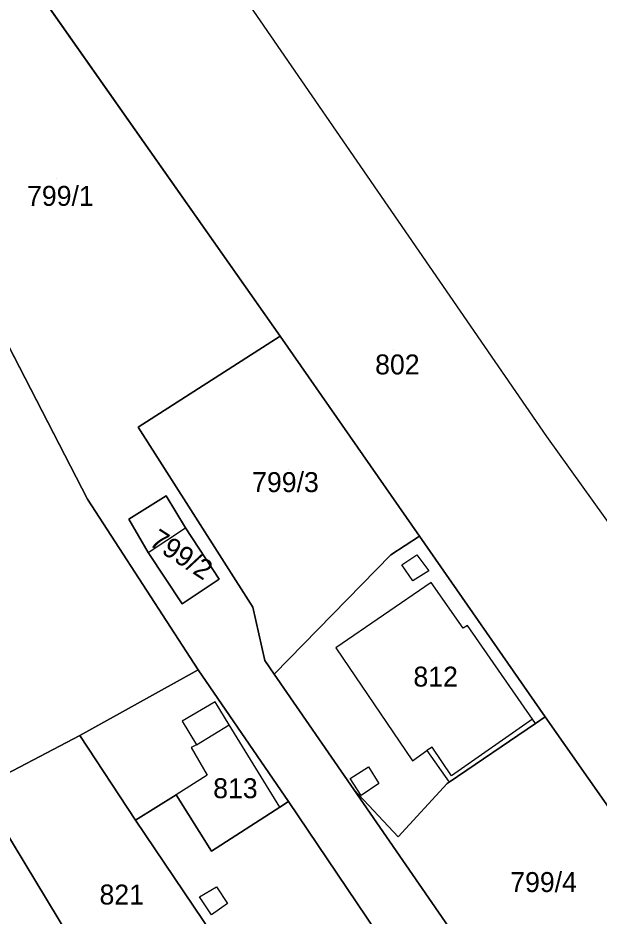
# Model space of a CAD drawing. Extents: x -263943 to -261149, y -1236934 to -1230686.
# Drawn here: x -262562.3 to -262503.9, y -1235100.6 to -1235010.5 of the extents above; entities that cross this region are included whole.
import ezdxf

# ---------------------------------------------------------------- set-up
doc = ezdxf.new("R2010")
doc.units = 0
for name, color, linetype in [('body_kn', 7, 'Continuous'), ('kladpar_druhypozemkov', 7, 'Continuous'), ('kladpar_hranice', 7, 'Continuous'), ('kladpar_parcelnecisla', 7, 'Continuous'), ('kladpar_plochy', 7, 'Continuous'), ('zappar_hrandruhpozemk', 7, 'Continuous')]:
    doc.layers.add(name, color=color, linetype=linetype)

msp = doc.modelspace()

# ---------------------------------------------------------------- linework, layer by layer
at = {"layer": 'body_kn'}
for p, q in [((-262535.94, -1235042.41), (-262535.94, -1235042.41)), ((-262550.19, -1235051.56), (-262550.19, -1235051.56)), ((-262509.2, -1235052.5), (-262509.2, -1235052.5)), ((-262547.39, -1235058.42), (-262547.39, -1235058.42)), ((-262555.28, -1235058.76), (-262555.28, -1235058.76)), ((-262551.12, -1235060.79), (-262551.12, -1235060.79)), ((-262545.44, -1235061.64), (-262545.44, -1235061.64)), ((-262521.96, -1235062.47), (-262521.96, -1235062.47)), ((-262549.18, -1235064.1), (-262549.18, -1235064.1)), ((-262549.18, -1235064.1), (-262549.18, -1235064.1)), ((-262524.84, -1235064.34), (-262524.84, -1235064.34)), ((-262522.22, -1235064.34), (-262522.22, -1235064.34)), ((-262523.74, -1235065.35), (-262523.74, -1235065.35)), ((-262523.74, -1235065.35), (-262523.74, -1235065.35)), ((-262521.03, -1235065.94), (-262521.03, -1235065.94)), ((-262542.06, -1235066.8), (-262542.06, -1235066.8)), ((-262522.64, -1235066.96), (-262522.64, -1235066.96)), ((-262520.78, -1235067.13), (-262520.78, -1235067.13)), ((-262545.79, -1235069.26), (-262545.79, -1235069.26)), ((-262545.79, -1235069.26), (-262545.79, -1235069.26)), ((-262538.67, -1235069.6), (-262538.67, -1235069.6)), ((-262517.56, -1235071.7), (-262517.56, -1235071.7)), ((-262517.13, -1235071.45), (-262517.13, -1235071.45)), ((-262530.36, -1235073.66), (-262530.36, -1235073.66)), ((-262537.48, -1235074.93), (-262537.48, -1235074.93)), ((-262537.48, -1235074.93), (-262537.48, -1235074.93)), ((-262544.18, -1235075.87), (-262544.18, -1235075.87)), ((-262536.53, -1235076.31), (-262536.53, -1235076.31)), ((-262536.53, -1235076.31), (-262536.53, -1235076.31)), ((-262542.48, -1235079.08), (-262542.48, -1235079.08)), ((-262510.61, -1235080.82), (-262510.61, -1235080.82)), ((-262510.61, -1235080.82), (-262510.61, -1235080.82)), ((-262509.34, -1235080.59), (-262509.34, -1235080.59)), ((-262545.79, -1235081.03), (-262545.79, -1235081.03)), ((-262541.06, -1235081.39), (-262541.06, -1235081.39)), ((-262510.31, -1235081.25), (-262510.31, -1235081.25)), ((-262510.31, -1235081.25), (-262510.31, -1235081.25)), ((-262556.05, -1235082.48), (-262556.05, -1235082.48)), ((-262544.35, -1235083.4), (-262544.35, -1235083.4)), ((-262544.35, -1235083.4), (-262544.35, -1235083.4)), ((-262520.7, -1235083.64), (-262520.7, -1235083.64)), ((-262544.86, -1235083.66), (-262544.86, -1235083.66)), ((-262521.21, -1235083.98), (-262521.21, -1235083.98)), ((-262522.65, -1235085), (-262522.65, -1235085)), ((-262527.06, -1235085.59), (-262527.06, -1235085.59)), ((-262543.25, -1235086.45), (-262543.25, -1235086.45)), ((-262528.92, -1235086.78), (-262528.92, -1235086.78)), ((-262528.92, -1235086.78), (-262528.92, -1235086.78)), ((-262518.99, -1235087.15), (-262518.99, -1235087.15)), ((-262518.75, -1235086.52), (-262518.75, -1235086.52)), ((-262528.55, -1235087.87), (-262528.55, -1235087.87)), ((-262526.04, -1235087.29), (-262526.04, -1235087.29)), ((-262519.17, -1235087.28), (-262519.17, -1235087.28)), ((-262546.39, -1235088.4), (-262546.39, -1235088.4)), ((-262546.39, -1235088.4), (-262546.39, -1235088.4)), ((-262527.82, -1235088.47), (-262527.82, -1235088.47)), ((-262535.99, -1235089.64), (-262535.99, -1235089.64)), ((-262535.99, -1235089.64), (-262535.99, -1235089.64)), ((-262535.11, -1235089.07), (-262535.11, -1235089.07)), ((-262550.46, -1235090.95), (-262550.46, -1235090.95)), ((-262524.09, -1235092.62), (-262524.09, -1235092.62)), ((-262542.83, -1235094.07), (-262542.83, -1235094.07)), ((-262542.32, -1235097.63), (-262542.32, -1235097.63)), ((-262544.02, -1235098.65), (-262544.02, -1235098.65)), ((-262544.02, -1235098.65), (-262544.02, -1235098.65)), ((-262541.22, -1235099.32), (-262541.22, -1235099.32)), ((-262542.83, -1235100.43), (-262542.83, -1235100.43))]:
    msp.add_line(p, q, dxfattribs=at)
at = {"layer": 'kladpar_druhypozemkov'}
for p, q in [((-262558.36, -1235026.66), (-262558.36, -1235026.66)), ((-262524.56, -1235043.76), (-262524.56, -1235043.76)), ((-262535.06, -1235055.76), (-262535.06, -1235055.76)), ((-262544.16, -1235064.86), (-262544.16, -1235064.86)), ((-262520.56, -1235075.06), (-262520.56, -1235075.06)), ((-262540.86, -1235087), (-262540.86, -1235087)), ((-262509.36, -1235096.06), (-262509.36, -1235096.06)), ((-262552.46, -1235097.51), (-262552.46, -1235097.51))]:
    msp.add_line(p, q, dxfattribs=at)
at = {"layer": 'kladpar_hranice'}
msp.add_line((-262538.67, -1235069.6), (-262537.48, -1235074.93), dxfattribs=at)
for points in [[(-262537.48, -1235074.93), (-262536.53, -1235076.31), (-262528.55, -1235087.87), (-262514.17, -1235108.7), (-262506.12, -1235115.39), (-262514.6, -1235119.46), (-262535.11, -1235089.07), (-262544.18, -1235075.87), (-262555.28, -1235058.76), (-262565.6, -1235038.78), (-262573.74, -1235023.03), (-262576.62, -1235018.37), (-262577.21, -1235017.27), (-262584.83, -1235005.58), (-262589.64, -1234998.55), (-262591.99, -1234995.12), (-262592.41, -1234994.36), (-262576.71, -1234983.57), (-262562.3, -1235004.93), (-262562.1, -1235005.23), (-262535.94, -1235042.41), (-262550.19, -1235051.56), (-262538.67, -1235069.6)], [(-262502.98, -1235089.64), (-262509.34, -1235080.59), (-262521.96, -1235062.47), (-262535.94, -1235042.41), (-262562.1, -1235005.23), (-262548.38, -1234996.78), (-262539, -1235009.32), (-262509.2, -1235052.5), (-262490.38, -1235078.73), (-262502.98, -1235089.64)], [(-262566.51, -1235039.23), (-262565.6, -1235038.78), (-262555.28, -1235058.76), (-262544.18, -1235075.87), (-262556.05, -1235082.48), (-262566.14, -1235087.74), (-262575.81, -1235093.76), (-262576.74, -1235090.37), (-262580.14, -1235075.84), (-262583.01, -1235063.52), (-262580.46, -1235050.64), (-262576.81, -1235043.95), (-262571.89, -1235041.92), (-262571.29, -1235043.1), (-262565.87, -1235040.39), (-262566.51, -1235039.23)], [(-262536.53, -1235076.31), (-262537.48, -1235074.93), (-262538.67, -1235069.6), (-262550.19, -1235051.56), (-262535.94, -1235042.41), (-262521.96, -1235062.47), (-262524.84, -1235064.34), (-262536.53, -1235076.31)], [(-262542.06, -1235066.8), (-262545.44, -1235061.64), (-262547.39, -1235058.42), (-262551.12, -1235060.79), (-262549.18, -1235064.1), (-262545.79, -1235069.26), (-262542.06, -1235066.8)], [(-262545.79, -1235069.26), (-262549.18, -1235064.1), (-262551.12, -1235060.79), (-262547.39, -1235058.42), (-262545.44, -1235061.64), (-262542.06, -1235066.8), (-262545.79, -1235069.26)], [(-262510.31, -1235081.25), (-262518.99, -1235087.15), (-262519.17, -1235087.28), (-262524.09, -1235092.62), (-262528.55, -1235087.87), (-262536.53, -1235076.31), (-262524.84, -1235064.34), (-262521.96, -1235062.47), (-262509.34, -1235080.59), (-262510.31, -1235081.25)], [(-262546.39, -1235088.4), (-262550.46, -1235090.95), (-262556.05, -1235082.48), (-262544.18, -1235075.87), (-262535.11, -1235089.07), (-262535.99, -1235089.64), (-262542.83, -1235094.07), (-262546.39, -1235088.4)], [(-262490.38, -1235107.84), (-262506.12, -1235115.39), (-262514.17, -1235108.7), (-262528.55, -1235087.87), (-262524.09, -1235092.62), (-262519.17, -1235087.28), (-262518.99, -1235087.15), (-262510.31, -1235081.25), (-262509.34, -1235080.59), (-262502.98, -1235089.64), (-262490.38, -1235107.84)], [(-262552.58, -1235110.17), (-262566.14, -1235087.74), (-262556.05, -1235082.48), (-262550.46, -1235090.95), (-262539.78, -1235106.77), (-262537.67, -1235110.25), (-262548.93, -1235116.1), (-262552.58, -1235110.17)], [(-262562.66, -1235115.96), (-262567.5, -1235118.74), (-262568.45, -1235115.68), (-262571.66, -1235105.36), (-262575.81, -1235093.76), (-262566.14, -1235087.74), (-262552.58, -1235110.17), (-262553.16, -1235110.5), (-262560.84, -1235114.92), (-262562.66, -1235115.96)], [(-262528.08, -1235126.07), (-262529.54, -1235123.66), (-262536.07, -1235112.9), (-262537.67, -1235110.25), (-262539.78, -1235106.77), (-262550.46, -1235090.95), (-262546.39, -1235088.4), (-262542.83, -1235094.07), (-262535.99, -1235089.64), (-262535.11, -1235089.07), (-262514.6, -1235119.46), (-262528.08, -1235126.07)]]:
    msp.add_lwpolyline(points, dxfattribs=at)
at = {"layer": 'kladpar_plochy'}
for p, q in [((-262562.1, -1235005.23), (-262535.94, -1235042.41)), ((-262555.28, -1235058.76), (-262565.6, -1235038.78)), ((-262535.94, -1235042.41), (-262550.19, -1235051.56)), ((-262550.19, -1235051.56), (-262538.67, -1235069.6)), ((-262547.39, -1235058.42), (-262551.12, -1235060.79)), ((-262545.44, -1235061.64), (-262547.39, -1235058.42)), ((-262544.18, -1235075.87), (-262555.28, -1235058.76)), ((-262551.12, -1235060.79), (-262549.18, -1235064.1)), ((-262542.06, -1235066.8), (-262545.44, -1235061.64)), ((-262549.18, -1235064.1), (-262545.79, -1235069.26)), ((-262545.79, -1235069.26), (-262542.06, -1235066.8)), ((-262538.67, -1235069.6), (-262537.48, -1235074.93)), ((-262537.48, -1235074.93), (-262536.53, -1235076.31)), ((-262535.11, -1235089.07), (-262544.18, -1235075.87)), ((-262536.53, -1235076.31), (-262528.55, -1235087.87)), ((-262528.55, -1235087.87), (-262514.17, -1235108.7)), ((-262514.6, -1235119.46), (-262535.11, -1235089.07))]:
    msp.add_line(p, q, dxfattribs=at)
for points in [[(-262502.98, -1235089.64), (-262509.34, -1235080.59), (-262521.96, -1235062.47), (-262535.94, -1235042.41), (-262562.1, -1235005.23), (-262548.38, -1234996.78), (-262539, -1235009.32), (-262509.2, -1235052.5), (-262490.38, -1235078.73)], [(-262566.51, -1235039.23), (-262565.6, -1235038.78), (-262555.28, -1235058.76), (-262544.18, -1235075.87), (-262556.05, -1235082.48), (-262566.14, -1235087.74), (-262575.81, -1235093.76), (-262576.74, -1235090.37), (-262580.14, -1235075.84), (-262583.01, -1235063.52), (-262580.46, -1235050.64), (-262576.81, -1235043.95), (-262571.89, -1235041.92), (-262571.29, -1235043.1), (-262565.87, -1235040.39)], [(-262536.53, -1235076.31), (-262537.48, -1235074.93), (-262538.67, -1235069.6), (-262550.19, -1235051.56), (-262535.94, -1235042.41), (-262521.96, -1235062.47), (-262524.84, -1235064.34)], [(-262545.79, -1235069.26), (-262549.18, -1235064.1), (-262551.12, -1235060.79), (-262547.39, -1235058.42), (-262545.44, -1235061.64), (-262542.06, -1235066.8)], [(-262510.31, -1235081.25), (-262518.99, -1235087.15), (-262519.17, -1235087.28), (-262524.09, -1235092.62), (-262528.55, -1235087.87), (-262536.53, -1235076.31), (-262524.84, -1235064.34), (-262521.96, -1235062.47), (-262509.34, -1235080.59)], [(-262546.39, -1235088.4), (-262550.46, -1235090.95), (-262556.05, -1235082.48), (-262544.18, -1235075.87), (-262535.11, -1235089.07), (-262535.99, -1235089.64), (-262542.83, -1235094.07)], [(-262490.38, -1235107.84), (-262506.12, -1235115.39), (-262514.17, -1235108.7), (-262528.55, -1235087.87), (-262524.09, -1235092.62), (-262519.17, -1235087.28), (-262518.99, -1235087.15), (-262510.31, -1235081.25), (-262509.34, -1235080.59), (-262502.98, -1235089.64)], [(-262552.58, -1235110.17), (-262566.14, -1235087.74), (-262556.05, -1235082.48), (-262550.46, -1235090.95), (-262539.78, -1235106.77), (-262537.67, -1235110.25), (-262548.93, -1235116.1)], [(-262562.66, -1235115.96), (-262567.5, -1235118.74), (-262568.45, -1235115.68), (-262571.66, -1235105.36), (-262575.81, -1235093.76), (-262566.14, -1235087.74), (-262552.58, -1235110.17), (-262553.16, -1235110.5), (-262560.84, -1235114.92)], [(-262528.08, -1235126.07), (-262529.54, -1235123.66), (-262536.07, -1235112.9), (-262537.67, -1235110.25), (-262539.78, -1235106.77), (-262550.46, -1235090.95), (-262546.39, -1235088.4), (-262542.83, -1235094.07), (-262535.99, -1235089.64), (-262535.11, -1235089.07), (-262514.6, -1235119.46)]]:
    msp.add_lwpolyline(points, close=True, dxfattribs=at)
at = {"layer": 'zappar_hrandruhpozemk'}
for p, q in [((-262549.18, -1235064.1), (-262545.44, -1235061.64)), ((-262522.64, -1235066.96), (-262523.74, -1235065.35)), ((-262530.36, -1235073.66), (-262522.65, -1235085)), ((-262510.61, -1235080.82), (-262518.75, -1235086.52)), ((-262544.35, -1235083.4), (-262541.06, -1235081.39)), ((-262528.92, -1235086.78), (-262527.06, -1235085.59)), ((-262527.06, -1235085.59), (-262526.04, -1235087.29)), ((-262543.25, -1235086.45), (-262546.39, -1235088.4)), ((-262542.83, -1235100.43), (-262544.02, -1235098.65)), ((-262541.22, -1235099.32), (-262542.83, -1235100.43))]:
    msp.add_line(p, q, dxfattribs=at)
for points in [[(-262523.74, -1235065.35), (-262522.22, -1235064.34), (-262521.03, -1235065.94), (-262522.64, -1235066.96)], [(-262510.31, -1235081.25), (-262510.61, -1235080.82), (-262517.13, -1235071.45), (-262517.56, -1235071.7), (-262520.78, -1235067.13), (-262530.36, -1235073.66)], [(-262535.99, -1235089.64), (-262541.06, -1235081.39), (-262542.48, -1235079.08), (-262545.79, -1235081.03), (-262544.35, -1235083.4), (-262544.86, -1235083.66), (-262543.25, -1235086.45)], [(-262518.75, -1235086.52), (-262520.7, -1235083.64), (-262521.21, -1235083.98)], [(-262522.65, -1235085), (-262521.21, -1235083.98), (-262518.99, -1235087.15)], [(-262526.04, -1235087.29), (-262527.82, -1235088.47), (-262528.92, -1235086.78)], [(-262544.02, -1235098.65), (-262542.32, -1235097.63), (-262541.22, -1235099.32)]]:
    msp.add_lwpolyline(points, dxfattribs=at)

# ---------------------------------------------------------------- texts
at = {"layer": 'kladpar_parcelnecisla'}
for s, p in [('799/1', (-262561.342, -1235029.36)), ('802', (-262526.409, -1235046.26)), ('799/3', (-262538.754, -1235058.06)), ('812', (-262522.568, -1235077.56)), ('813', (-262542.663, -1235088.75)), ('799/4', (-262512.852, -1235098.16)), ('821', (-262554.068, -1235099.41))]:
    msp.add_text(s, height=2, dxfattribs=at).set_placement(p)
msp.add_text('799/2', height=2, rotation=327, dxfattribs=at).set_placement((-262549.195, -1235063.317))

doc.saveas('drawing.dxf')
